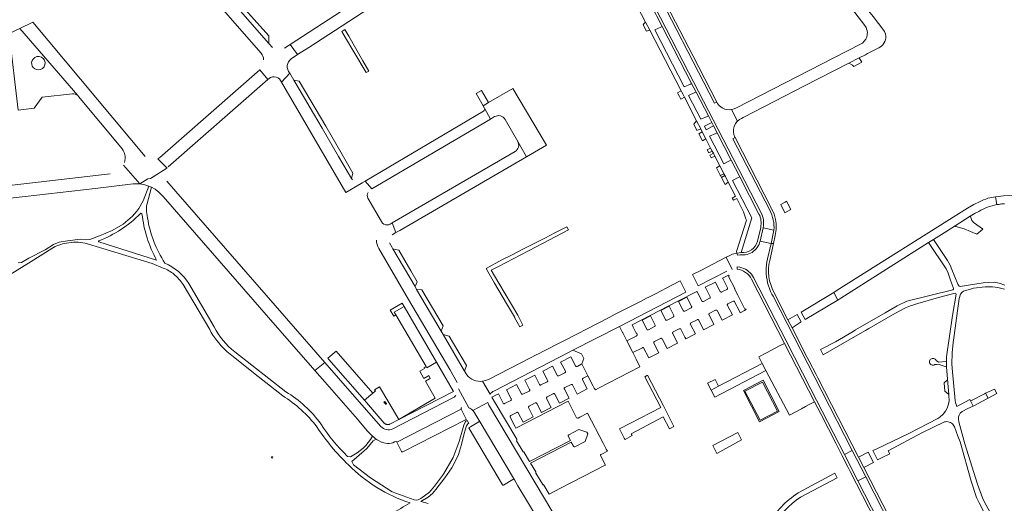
# Model space of a CAD drawing. Header units: metres. Extents: x 166325 to 190320, y 381923 to 404576.
# Tile 557 of 656: x 171745 to 172175, y 393889 to 394101. Entities that reach past the tile are written whole.
import ezdxf

# ---------------------------------------------------------------- set-up
doc = ezdxf.new("R2010")
doc.units = ezdxf.units.M
for name, color, linetype, lineweight in [('B-WE-VH-VERHARDING_ASFALT-GV', 8, 'Continuous', 18), ('B-WE-VH-VERHARDING_BETON-GV', 8, 'Continuous', 18), ('B-WE-VH-VERHARDING_BETONSTRAATSTEEN-GV', 8, 'Continuous', 18), ('B-WE-VH-VERHARDING_GESLOTEN-GV', 8, 'Continuous', 18), ('B-WE-VH-VERHARDING_HALFVERHARDING-GV', 8, 'Continuous', 18), ('B-WE-VH-VERHARDING_STRAATBAKSTEEN-GV', 8, 'Continuous', 18)]:
    doc.layers.add(name, color=color, linetype=linetype, lineweight=lineweight)

msp = doc.modelspace()

# ---------------------------------------------------------------- linework, layer by layer
at = {"layer": 'B-WE-VH-VERHARDING_ASFALT-GV', "flags": 128}
for points in [[(172164.367, 394021.082), (172161.934, 394019.869), (172159.049, 394018.253), (172102.142, 393982.445), (172100.585, 393981.493), (172102.373, 393978.112), (172103.674, 393978.889), (172142.106, 394003.255)], [(172211.145, 394015.64), (172209.472, 394016.123), (172186.666, 394022.713), (172184.567, 394023.225), (172180.46, 394023.877), (172174.891, 394023.785), (172171.316, 394023.32), (172171.962, 394019.862)], [(172171.962, 394019.862), (172171.316, 394023.32)], [(172142.106, 394003.255), (172144.23, 394004.601), (172150.033, 394008.28), (172153.68, 394010.592), (172160.341, 394014.816), (172161.044, 394015.261), (172162.52, 394016.128), (172164.048, 394016.901)]]:
    msp.add_lwpolyline(points, dxfattribs=at)
at = {"layer": 'B-WE-VH-VERHARDING_ASFALT-GV'}
for points in [[(172168.003, 394022.63, 0.0532965), (172164.367, 394021.082)], [(172171.316, 394023.32, 0.0458403), (172168.003, 394022.63)], [(172164.048, 394016.901, -0.086848), (172171.962, 394019.862)], [(172171.962, 394019.862, -0.0170285), (172173.604, 394020.112)], [(172173.604, 394020.112, -0.0122429), (172175.236, 394020.29)]]:
    msp.add_lwpolyline(points, format="xyb", dxfattribs=at)
at = {"layer": 'B-WE-VH-VERHARDING_ASFALT-GV', "flags": 128}
msp.add_lwpolyline([(172167.627, 393934.847), (172168.172, 393935.137), (172166.983, 393937.325), (172166.544, 393937.101), (172160.836, 393934.189), (172160.417, 393933.975), (172160.541, 393933.724), (172161.575, 393931.629), (172161.914, 393931.809)], close=True, dxfattribs=at)
at = {"layer": 'B-WE-VH-VERHARDING_BETON-GV', "flags": 128}
for points in [[(172061.066, 393938.561), (172068.082, 393924.862), (172076.796, 393929.326), (172069.779, 393943.025)], [(172061.773, 393938.27), (172069.397, 393942.228), (172075.979, 393929.55), (172068.355, 393925.592)]]:
    msp.add_lwpolyline(points, close=True, dxfattribs=at)
at = {"layer": 'B-WE-VH-VERHARDING_BETONSTRAATSTEEN-GV', "flags": 128}
for points in [[(172060.105, 393998.883), (172059.17, 393998.815), (172058.242, 393998.676), (172058.557, 393997.709), (172059.51, 393997.848), (172060.355, 393997.886), (172061.141, 393997.876), (172061.923, 393997.947), (172062.695, 393998.096), (172063.447, 393998.323), (172064.173, 393998.625), (172064.864, 393999), (172065.513, 393999.442), (172066.114, 393999.949), (172066.66, 394000.513), (172067.146, 394001.131), (172067.567, 394001.794), (172067.919, 394002.497), (172068.197, 394003.232), (172068.392, 394003.96), (172069.688, 394009.704), (172069.844, 394010.561), (172069.921, 394011.428), (172069.919, 394012.298), (172069.836, 394013.165), (172069.675, 394014.021), (172069.435, 394014.858), (172069.12, 394015.67), (172056.547, 394040.099), (172037.106, 394077.832), (172000.44, 394148.952)], [(172016.145, 394116.071), (172018.543, 394111.426), (172022.79, 394103.201), (172023.246, 394102.317), (172025.568, 394097.821), (172038.438, 394072.884), (172040.373, 394069.135), (172045.755, 394058.708), (172047.26, 394055.788), (172048.024, 394054.306), (172049.567, 394051.312), (172055.73, 394039.355), (172059.528, 394031.987), (172067.888, 394015.768)], [(172020.281, 394118.969), (172048.489, 394064.241), (172049.433, 394064.748), (172038.931, 394085.124), (172037.188, 394088.494), (172027.489, 394107.233)], [(172013.181, 394109.651), (172018.327, 394099.683), (172020.117, 394096.215), (172033.852, 394069.607), (172034.15, 394069.03), (172034.686, 394067.991), (172035.268, 394066.863), (172040.616, 394056.503), (172042.395, 394053.056), (172043.095, 394051.699), (172044.676, 394048.636), (172046.741, 394044.637), (172047.447, 394043.269), (172047.932, 394042.328), (172048.551, 394041.129), (172050.794, 394036.786), (172052.367, 394033.736), (172052.555, 394033.371), (172052.983, 394032.544), (172053.19, 394032.143), (172054.42, 394029.759), (172057.65, 394023.503), (172056.21, 394022.76), (172056.728, 394021.767), (172058.163, 394022.508), (172061.171, 394016.681), (172062.147, 394013.687), (172062.442, 394013.104), (172058.083, 393999.34), (172058.242, 393998.676), (172059.17, 393998.815), (172060.105, 393998.883), (172064.722, 394014.095), (172056.262, 394030.486), (172058.845, 394031.673), (172059.528, 394031.987), (172055.73, 394039.355), (172055.054, 394039.026), (172052.497, 394037.782), (172046.294, 394049.8), (172048.996, 394051.048), (172049.567, 394051.312), (172048.024, 394054.306), (172047.465, 394054.018), (172044.819, 394052.657), (172044.051, 394054.146), (172046.689, 394055.496), (172047.26, 394055.788), (172045.755, 394058.708), (172045.17, 394058.445), (172042.461, 394057.226), (172037.129, 394067.579), (172039.88, 394068.898), (172040.373, 394069.135), (172038.438, 394072.884), (172037.936, 394072.644), (172035.195, 394071.334), (172022.314, 394096.346), (172025.016, 394097.571), (172025.568, 394097.821), (172023.246, 394102.317)], [(172057.421, 394049.221), (172056.517, 394048.653), (172072.593, 394017.421), (172073.09, 394016.402), (172073.514, 394015.351), (172073.863, 394014.272), (172074.135, 394013.171), (172074.329, 394012.055), (172074.443, 394010.927), (172074.477, 394009.794), (172074.432, 394008.661), (172073.176, 394002.922), (172074.243, 394002.9), (172075.019, 394006.38)], [(172075.12, 394013.303), (172074.494, 394015.646), (172073.542, 394017.876), (172073.399, 394018.153), (172057.421, 394049.221)], [(172068.636, 394009.923), (172067.268, 394003.831)], [(172072.592, 393995.499), (172074.243, 394002.9), (172073.176, 394002.922), (172071.645, 393996.207), (172071.373, 393994.905), (172071.179, 393993.588), (172071.065, 393992.262), (172071.03, 393990.932), (172071.076, 393989.602), (172071.201, 393988.278), (172071.406, 393986.963), (172071.689, 393985.663), (172072.05, 393984.382), (172072.487, 393983.125), (172072.999, 393981.897), (172073.584, 393980.702), (172074.107, 393979.766), (172095.418, 393938.228), (172108.703, 393912.336), (172114.64, 393900.776), (172129.274, 393872.241)], [(172105.265, 393910.552), (172090.594, 393939.089), (172079.761, 393960.235), (172065.517, 393988.024), (172065.069, 393988.748), (172064.554, 393989.427), (172063.978, 393990.055), (172063.346, 393990.626), (172062.663, 393991.135), (172061.935, 393991.578), (172061.169, 393991.951), (172060.372, 393992.251), (172059.55, 393992.474), (172058.403, 393992.652), (172058.319, 393991.591)], [(172064.673, 393987.258), (172079.087, 393959.172), (172092.184, 393933.652), (172095.038, 393928.092), (172101.528, 393915.445), (172104.307, 393910.031), (172106.796, 393905.181), (172107.833, 393903.161), (172132.158, 393855.765), (172133.121, 393853.888), (172138.362, 393843.675)], [(172093.596, 393944.106), (172092.845, 393945.569), (172089.841, 393951.42), (172089.034, 393952.992), (172082.4, 393965.916), (172080.585, 393969.419), (172074.379, 393981.523)], [(172140.044, 393853.583), (172138.467, 393856.657), (172130.335, 393872.51), (172113.736, 393904.87), (172111.444, 393909.339), (172093.596, 393944.106)], [(171937.672, 393930.362), (171909.537, 393915.896), (171911.582, 393911.871)], [(171912.189, 393911.712), (171939.58, 393925.671), (171939.763, 393925.79), (171939.828, 393925.926), (171939.817, 393926.062), (171939.745, 393926.306), (171937.672, 393930.362)], [(171941.106, 393921.93), (171955.744, 393897.269)], [(171945.327, 393924.855), (171941.712, 393922.663), (171941.197, 393922.35)], [(171960.898, 393899.503), (171945.467, 393925.486)], [(172138.438, 393834.736), (172138.002, 393833.944), (172137.608, 393833.359), (172137.507, 393833.21), (172138.395, 393832.605), (172139.09, 393833.644), (172139.397, 393834.254), (172140.117, 393836.237), (172140.421, 393837.466), (172140.498, 393838.269), (172140.469, 393840.504), (172140.4, 393841.203), (172140.252, 393841.89), (172139.842, 393843.066), (172139.423, 393843.994), (172126.077, 393870.008), (172111.191, 393899.013), (172105.265, 393910.552)], [(171956.155, 393897.16), (171960.28, 393899.663)]]:
    msp.add_lwpolyline(points, dxfattribs=at)
for points in [[(171840.687, 394107.99), (171840.311, 394108.409), (171837.486, 394108.67), (171838.1, 394107.969), (171853.5, 394090.396), (171853.546, 394093.687)], [(171888.472, 394093.549), (171886.808, 394096.462), (171885.491, 394095.603), (171887.11, 394092.771), (171888.35, 394090.6), (171889.341, 394088.844), (171890.637, 394086.682), (171896.056, 394077.642), (171897.22, 394078.318), (171894.661, 394082.72)], [(171878.426, 394054.217), (171866.84, 394073.824), (171864.488, 394074.266), (171869.05, 394066.49), (171873.051, 394059.67), (171876.797, 394053.285), (171884.041, 394040.938), (171889.695, 394031.303), (171890.279, 394033.595), (171885.65, 394041.791)], [(171946.465, 394069.829), (171944.174, 394068.498), (171944.778, 394067.459), (171947.291, 394063.143), (171949.54, 394064.491)], [(172162.186, 394011.738), (172161.758, 394012.115), (172161.387, 394012.548), (172161.009, 394012.897), (172160.382, 394014.672), (172160.341, 394014.816), (172153.68, 394010.592), (172153.958, 394010.283), (172157.597, 394009.238), (172163.201, 394006.997), (172165.809, 394009.201), (172165.721, 394009.23), (172165.595, 394009.292)], [(171954.114, 393985.542), (171950.771, 393991.247), (171953.627, 393992.712), (171970.434, 394001.467), (171973.25, 394002.902), (171984.622, 394008.876), (171983.86, 394010.111), (171978.603, 394007.493), (171974.231, 394005.154), (171969.338, 394002.717), (171964.662, 394000.389), (171959.946, 393997.887), (171955.399, 393995.778), (171948.6, 393991.86), (171949.329, 393990.596), (171952.256, 393985.516), (171957.42, 393976.557), (171957.533, 393976.619), (171960.892, 393970.771), (171961.048, 393970.5), (171960.996, 393970.472), (171963.321, 393966.406), (171964.668, 393967.098), (171962.361, 393971.533)], [(171910.31, 393999.905), (171907.817, 394000.461), (171917.475, 393983.992), (171918.322, 393986.156), (171915.561, 393990.846)], [(171920.416, 393982.599), (171918.166, 393982.814), (171928.869, 393964.562), (171929.721, 393966.8)], [(171912.658, 393975.28), (171911.89, 393976.747), (171906.609, 393973.633), (171908.165, 393971.058), (171909.052, 393971.611), (171908.38, 393972.767)], [(171912.658, 393975.28), (171908.38, 393972.767), (171909.052, 393971.611), (171922.323, 393949.037), (171922.636, 393948.5), (171926.857, 393950.993)], [(171932.339, 393962.38), (171929.76, 393963.043), (171939.128, 393947.067), (171939.972, 393949.494)], [(172088.286, 393931.513), (172090.191, 393932.508), (172092.184, 393933.652), (172079.087, 393959.172), (172076.895, 393958.067), (172071.235, 393955.06), (172067.818, 393953.299), (172069.278, 393950.364), (172070.908, 393947.256), (172081.244, 393927.832), (172086.552, 393930.606)], [(171883.011, 393955.782), (171879.373, 393952.676), (171879.817, 393952.166), (171895.395, 393934.255), (171899.052, 393937.434)], [(172149.853, 393950.65), (172149.877, 393951.304), (172149.767, 393951.304), (172146.462, 393951.017), (172145.378, 393951.652), (172145.215, 393951.956), (172144.987, 393952.215), (172144.705, 393952.415), (172144.385, 393952.544), (172144.044, 393952.597), (172143.7, 393952.57), (172143.371, 393952.465), (172143.075, 393952.287), (172142.828, 393952.046), (172142.643, 393951.755), (172142.529, 393951.429), (172142.493, 393951.085), (172142.538, 393950.743), (172142.659, 393950.42), (172142.851, 393950.133), (172143.005, 393949.977), (172143.29, 393949.782), (172143.612, 393949.657), (172143.954, 393949.609), (172144.297, 393949.641), (172144.625, 393949.751), (172144.882, 393949.906), (172145.608, 393950.001), (172146.21, 393950.08), (172149.806, 393948.941), (172149.988, 393948.873)], [(171926.857, 393950.993), (171922.636, 393948.5), (171922.323, 393949.037), (171921.411, 393948.488), (171921.599, 393948.149), (171919.518, 393946.995), (171921.337, 393943.843), (171923.056, 393944.835), (171923.42, 393945.045), (171924.118, 393943.834), (171923.755, 393943.633), (171922.028, 393942.645), (171926.312, 393935.226), (171910.33, 393925.861), (171934.296, 393938.171)], [(172070.908, 393947.256), (172069.278, 393950.364), (172050.258, 393940.489), (172046.972, 393938.712), (172048.538, 393935.694)], [(172025.931, 393927), (172028.708, 393921.732), (172030.726, 393922.767), (172026.085, 393931.882), (172019.145, 393945.206), (172017.994, 393944.6), (172024.988, 393931.093), (172006.959, 393921.751), (172008.95, 393917.684), (172009.162, 393917.25), (172009.239, 393917.092), (172009.383, 393917.173), (172012.405, 393918.891), (172011.981, 393919.642)], [(172048.712, 393943.437), (172045.406, 393941.729), (172046.972, 393938.712), (172050.258, 393940.489)], [(171905.998, 393933.289), (171901.94, 393940.214), (171899.696, 393938.916), (171900.149, 393938.409), (171899.83, 393938.124), (171899.052, 393937.434), (171895.395, 393934.255), (171903.99, 393924.321), (171904.104, 393924.2), (171904.228, 393924.089), (171904.36, 393923.988), (171904.501, 393923.899), (171904.648, 393923.821), (171904.801, 393923.757), (171904.96, 393923.705), (171905.122, 393923.666), (171905.286, 393923.641), (171905.452, 393923.63), (171905.619, 393923.633), (171905.784, 393923.65), (171905.948, 393923.68), (171906.109, 393923.724), (171906.265, 393923.781), (171906.416, 393923.851), (171910.33, 393925.861)], [(172166.983, 393937.325), (172168.172, 393935.137), (172171.964, 393937.314), (172170.968, 393939.152)], [(171904.764, 393932.48), (171903.851, 393933.522), (171904.212, 393933.809), (171905.034, 393932.676)], [(172060.258, 393917.007), (172058.628, 393920.166), (172047.697, 393914.506), (172049.41, 393911.056)]]:
    msp.add_lwpolyline(points, close=True, dxfattribs=at)
at = {"layer": 'B-WE-VH-VERHARDING_BETONSTRAATSTEEN-GV'}
for points in [[(172067.888, 394015.768, -0.1758648), (172068.636, 394009.923)], [(172075.019, 394006.38, 0.1027025), (172075.12, 394013.303)], [(172067.268, 394003.831, -0.3566047), (172060.105, 393998.883)], [(172074.379, 393981.523, -0.175078), (172072.592, 393995.499)], [(172058.319, 393991.591, -0.2542203), (172064.673, 393987.258)], [(171941.197, 393922.35, 0.444984), (171941.106, 393921.93)], [(171945.467, 393925.486, -0.3644907), (171945.327, 393924.855)], [(171911.582, 393911.871, 0.4302393), (171912.189, 393911.712)], [(171955.744, 393897.269, 0.4409926), (171956.155, 393897.16)], [(171960.28, 393899.663, -0.3981803), (171960.898, 393899.503)]]:
    msp.add_lwpolyline(points, format="xyb", dxfattribs=at)
at = {"layer": 'B-WE-VH-VERHARDING_GESLOTEN-GV', "flags": 128}
msp.add_lwpolyline([(171855.285, 393909.489), (171854.825, 393909.623), (171854.658, 393909.047), (171855.118, 393908.913)], close=True, dxfattribs=at)
at = {"layer": 'B-WE-VH-VERHARDING_HALFVERHARDING-GV', "flags": 128}
for points in [[(171800.2, 394019.734), (171802.168, 394027.442), (171801.051, 394027.917), (171798.576, 394021.461), (171796.641, 394018.211), (171795.708, 394017.054), (171793.916, 394014.833), (171789.807, 394011.308), (171785.047, 394008.585), (171779.437, 394006.219), (171775.197, 394004.634), (171771.165, 394004.703), (171765.443, 394004.083), (171761.744, 394003.387), (171759.262, 394002.387), (171755.677, 394000.079), (171748.596, 393996.422), (171745.336, 393994.495), (171743.897, 393994.431)], [(171804.355, 393995.615), (171779.106, 394003.6)], [(172175.438, 393984.6), (172172.92, 393985.452), (172170.729, 393985.878), (172168.273, 393985.846), (172165.955, 393985.7), (172155.871, 393984.028), (172155.455, 393984.263), (172155.164, 393984.669), (172154.945, 393985.087), (172152.315, 393991.454), (172151.459, 393993.347), (172150.296, 393995.373), (172144.23, 394004.601), (172142.106, 394003.255), (172149.751, 393991.766), (172150.595, 393989.945), (172151.559, 393987.283), (172152.97, 393983.153), (172153.006, 393982.879), (172152.736, 393982.632), (172132.617, 393977.611), (172128.287, 393975.564), (172123.12, 393972.522), (172110.172, 393965.074), (172109.084, 393964.437), (172101.309, 393959.889), (172094.808, 393956.497), (172096.043, 393954.11), (172111.106, 393962.928), (172114.472, 393964.861), (172115.92, 393965.693), (172127.312, 393972.236), (172132.036, 393974.649), (172134.119, 393975.55), (172134.725, 393975.763), (172135.985, 393976.204), (172137.355, 393976.596), (172146.374, 393979.179), (172153.66, 393981.066), (172153.989, 393980.946), (172154.131, 393980.674), (172152.532, 393971.303), (172149.946, 393953.224), (172149.877, 393951.304), (172149.853, 393950.65), (172149.988, 393948.873), (172150.403, 393943.441), (172150.905, 393936.845), (172150.945, 393936.326), (172151.049, 393933.987), (172150.789, 393932.548), (172150.208, 393930.809), (172149.44, 393929.477), (172148.418, 393928.173), (172147.05, 393926.82), (172146.132, 393926.235), (172133.442, 393919.772), (172119.416, 393913.064), (172117.717, 393912.237), (172119.782, 393908.205), (172121.483, 393909.101), (172125.081, 393910.793), (172124.424, 393912.161), (172139.146, 393920.026), (172149.015, 393924.797), (172149.513, 393924.902), (172150.048, 393924.935), (172150.583, 393924.889), (172151.105, 393924.764), (172151.602, 393924.563), (172152.064, 393924.291), (172152.481, 393923.952), (172152.843, 393923.556), (172153.142, 393923.11), (172153.371, 393922.625), (172154.868, 393918.586), (172155.882, 393916.083), (172160.651, 393898.945), (172163.095, 393891.763), (172164.139, 393889.356), (172166.657, 393884.633)], [(171723.177, 393978.721), (171727.446, 393981.355), (171737.346, 393987.399), (171749.523, 393995.038), (171758.525, 394000.63)], [(171773.234, 394002.955), (171780.826, 394000.661)], [(171780.826, 394000.661), (171802.45, 393994.126), (171807.291, 393992.133)], [(171816.033, 393984.901), (171827.644, 393965.206)], [(171829.578, 393966.407), (171818.473, 393985.36)], [(172169.971, 393883.486), (172166.522, 393889.637), (172165.592, 393891.572), (172163.516, 393897.537), (172157.978, 393915.284), (172155.333, 393924.887), (172155.145, 393925.96), (172155.18, 393927.015), (172155.409, 393927.799), (172155.932, 393928.631), (172156.732, 393929.341), (172159.282, 393930.672), (172161.575, 393931.629), (172160.541, 393933.724), (172160.417, 393933.975), (172160.094, 393934.675), (172154.469, 393931.575), (172153.787, 393933.285), (172153.747, 393934.246), (172152.53, 393946.669), (172152.25, 393950.007), (172152.438, 393954.998), (172152.865, 393959.582), (172153.211, 393962.689), (172155.422, 393978.736), (172156.074, 393980.645), (172156.65, 393981.478), (172157.391, 393981.944), (172160.913, 393982.994), (172161.787, 393983.254), (172166.889, 393983.975), (172169.99, 393983.945), (172172.338, 393983.574), (172175.261, 393982.866)], [(171837.332, 393953.843), (171848.818, 393944.75), (171859.56, 393936.246)], [(171860.915, 393937.987), (171838.621, 393955.543)], [(171987.664, 393949.319), (171985.64, 393953.3), (171981.139, 393951.004), (171983.221, 393947.036)], [(171979.644, 393945.192), (171977.614, 393949.145), (171977.587, 393949.197), (171973.38, 393947.042), (171973.406, 393946.992), (171975.432, 393943.043)], [(171990.958, 393943.923), (171993.073, 393945.005), (171990.435, 393950.179), (171988.666, 393949.243), (171988.378, 393949.091)], [(171971.845, 393941.176), (171969.801, 393945.191), (171965.531, 393943.007), (171967.569, 393939.018)], [(171983.025, 393946.333), (171980.341, 393944.985)], [(171986.364, 393940.972), (171988.425, 393936.987), (171992.798, 393939.245), (171990.751, 393943.228)], [(171963.975, 393937.166), (171961.884, 393941.161), (171957.461, 393938.891), (171959.516, 393934.896)], [(171975.213, 393942.35), (171972.538, 393940.981)], [(171978.548, 393936.963), (171980.593, 393932.946), (171984.855, 393935.139), (171982.789, 393939.128)], [(171983.014, 393939.815), (171985.676, 393941.196)], [(171955.932, 393933.036), (171953.895, 393937.043), (171952.184, 393936.173), (171951.032, 393935.587), (171952.038, 393933.9), (171962.003, 393917.2), (171961.917, 393917.135)], [(171967.342, 393938.335), (171964.666, 393936.973)], [(171972.747, 393928.902), (171977.032, 393931.112), (171974.977, 393935.106)], [(171975.195, 393935.809), (171977.863, 393937.165)], [(171959.298, 393934.208), (171956.63, 393932.838)], [(171998.809, 393910.608), (172001.576, 393912.038), (172001.11, 393912.915), (171999.887, 393915.28), (171999.761, 393915.521), (171992.949, 393928.589), (171989.57, 393926.854), (171988.822, 393926.391), (171988.449, 393926.436), (171988.125, 393926.628), (171984.399, 393933.839), (171961.576, 393922.034), (171961.129, 393922.904), (171959.056, 393926.937)], [(171962.629, 393928.754), (171964.68, 393924.754), (171969.17, 393927.087), (171967.102, 393931.063)], [(171967.347, 393931.74), (171970.013, 393933.116)], [(171970.708, 393932.925), (171972.747, 393928.902)], [(171959.286, 393927.617), (171961.941, 393928.986)], [(171923.145, 393889.189), (171919.921, 393889.952), (171923.169, 393891.881), (171925.046, 393893.488), (171926.598, 393895.2), (171930.417, 393900.342), (171933.579, 393904.786), (171935.158, 393907.781), (171936.41, 393910.485), (171937.769, 393914.925), (171938.818, 393919.216), (171939.468, 393921.722), (171940.029, 393923.061), (171940.58, 393923.954), (171940.944, 393924.157), (171940.27, 393925.481), (171939.732, 393925.207), (171939.373, 393924.636), (171938.803, 393923.337), (171936.69, 393916.307), (171934.075, 393909.185), (171929.93, 393901.937), (171926.04, 393896.729), (171923.829, 393894.049), (171919.967, 393891.268), (171918.87, 393890.66), (171918.119, 393890.525), (171917.052, 393890.788), (171907.434, 393894.29), (171897.917, 393900.308), (171890.594, 393906.098), (171889.765, 393907.432), (171893.023, 393910.284), (171896.412, 393913.161), (171899.118, 393916.508), (171900.454, 393917.302)], [(171984.665, 393919.168), (171989.061, 393921.565), (171992.629, 393920.393), (171992.971, 393919.669), (171991.859, 393916.245), (171987.405, 393913.972)], [(171965.198, 393911.497), (171967.558, 393907.526), (171985.469, 393916.748), (171984.502, 393918.635)], [(171961.766, 393916.599), (171964.756, 393911.679)], [(171986.706, 393914.169), (171985.788, 393915.948), (171968.01, 393906.789), (171970.329, 393902.91)], [(171889.217, 393909.594), (171887.861, 393909.731)], [(171973.74, 393897.188), (171976.077, 393893.241), (171981.015, 393895.787), (172000.626, 393905.896), (172000.746, 393905.958), (171998.636, 393910.077)], [(171970.189, 393902.383), (171970.296, 393902.447), (171973.316, 393897.39), (171973.219, 393897.33)], [(172101.071, 393902.385), (172084.997, 393893.753)], [(172086.024, 393891.844), (172102.086, 393900.381), (172101.071, 393902.385)]]:
    msp.add_lwpolyline(points, dxfattribs=at)
at = {"layer": 'B-WE-VH-VERHARDING_HALFVERHARDING-GV'}
for points in [[(171799.974, 394017.901, -0.1506372), (171800.2, 394019.734)], [(171800.44, 394014.039, -0.0191324), (171799.974, 394017.901)], [(171779.084, 394004.013, 0.1082531), (171797.309, 394015.94)], [(171797.309, 394015.94, -0.6126026), (171798.011, 394015.8)], [(171798.011, 394015.8, 0.093349), (171804.355, 393995.615)], [(171808.037, 393994.26, -0.1046992), (171800.44, 394014.039)], [(171765.027, 394003.012, -0.105886), (171773.234, 394002.955)], [(171779.106, 394003.6, -0.7117806), (171779.084, 394004.013)], [(171758.525, 394000.63, -0.1190625), (171765.027, 394003.012)], [(171807.291, 393992.133, -0.075508), (171812.007, 393989.407)], [(171818.473, 393985.36, 0.155047), (171808.037, 393994.26)], [(171812.007, 393989.407, -0.0839175), (171816.033, 393984.901)], [(171827.644, 393965.206, 0.0801056), (171834.503, 393956.25)], [(171838.621, 393955.543, -0.1171931), (171829.578, 393966.407)], [(171834.503, 393956.25, 0.0263694), (171837.332, 393953.843)], [(171988.378, 393949.091, -0.422792), (171987.664, 393949.319)], [(171975.432, 393943.043, -0.4369175), (171975.213, 393942.35)], [(171980.341, 393944.985, -0.4230034), (171979.644, 393945.192)], [(171983.221, 393947.036, -0.4238667), (171983.025, 393946.333)], [(171990.751, 393943.228, -0.4476282), (171990.958, 393943.923)], [(171967.569, 393939.018, -0.4499116), (171967.342, 393938.335)], [(171972.538, 393940.981, -0.445907), (171971.845, 393941.176)], [(171982.789, 393939.128, -0.4470661), (171983.014, 393939.815)], [(171985.676, 393941.196, -0.4160763), (171986.364, 393940.972)], [(171859.56, 393936.246, -0.09045), (171874.486, 393922.648)], [(171876.237, 393923.908, 0.1056762), (171860.915, 393937.987)], [(171959.516, 393934.896, -0.4592488), (171959.298, 393934.208)], [(171964.666, 393936.973, -0.4589281), (171963.975, 393937.166)], [(171974.977, 393935.106, -0.4293261), (171975.195, 393935.809)], [(171977.863, 393937.165, -0.4231526), (171978.548, 393936.963)], [(171956.63, 393932.838, -0.4327898), (171955.932, 393933.036)], [(171967.102, 393931.063, -0.4121276), (171967.347, 393931.74)], [(171970.013, 393933.116, -0.430521), (171970.708, 393932.925)], [(171959.056, 393926.937, -0.4026395), (171959.286, 393927.617)], [(171961.941, 393928.986, -0.4538367), (171962.629, 393928.754)], [(171874.486, 393922.648, 0.0515908), (171888.315, 393906.005)], [(171887.861, 393909.731, -0.0537567), (171876.237, 393923.908)], [(171898.894, 393918.566, -0.1507294), (171889.217, 393909.594)], [(171984.502, 393918.635, -0.4301525), (171984.665, 393919.168)], [(171961.917, 393917.135, -0.4121872), (171961.766, 393916.599)], [(171987.405, 393913.972, -0.4507272), (171986.706, 393914.169)], [(171964.756, 393911.679, -0.4708695), (171965.198, 393911.497)], [(171998.636, 393910.077, -0.4269656), (171998.809, 393910.608)], [(171888.315, 393906.005, 0.1169864), (171915.254, 393889.386)], [(171970.329, 393902.91, -0.3456579), (171970.189, 393902.383)], [(171973.219, 393897.33, -0.4110771), (171973.74, 393897.188)], [(172084.997, 393893.753, 0.1180948), (172072.033, 393880.052)], [(172073.843, 393878.855, -0.1187922), (172086.024, 393891.844)], [(171915.254, 393889.386, 0.0261419), (171899.494, 393879.134)]]:
    msp.add_lwpolyline(points, format="xyb", dxfattribs=at)
at = {"layer": 'B-WE-VH-VERHARDING_HALFVERHARDING-GV', "flags": 128}
for points in [[(172012.879, 393966.242), (172014.029, 393963.926), (172014.171, 393963.639), (172014.28, 393963.691), (172014.398, 393963.483), (172014.578, 393963.166), (172014.599, 393963.124), (172014.617, 393963.08), (172014.63, 393963.035), (172014.639, 393962.989), (172014.644, 393962.943), (172014.644, 393962.896), (172014.641, 393962.849), (172014.633, 393962.803), (172014.62, 393962.757), (172014.604, 393962.713), (172014.584, 393962.671), (172014.56, 393962.631), (172014.532, 393962.593), (172014.501, 393962.557), (172014.467, 393962.525), (172014.43, 393962.496), (172014.39, 393962.471), (172014.348, 393962.448), (172014.182, 393962.365), (172010.098, 393960.31), (172012.726, 393955.121), (172016.978, 393957.292), (172017.288, 393957.454), (172019.689, 393952.895), (172024.108, 393955.094), (172021.963, 393959.234), (172021.941, 393959.269), (172021.922, 393959.305), (172021.907, 393959.343), (172021.88, 393959.463), (172021.878, 393959.504), (172021.879, 393959.545), (172021.884, 393959.586), (172021.918, 393959.703), (172021.936, 393959.74), (172021.957, 393959.775), (172021.981, 393959.809), (172022.008, 393959.84), (172022.037, 393959.869), (172022.069, 393959.895), (172022.102, 393959.918), (172022.138, 393959.939), (172024.828, 393961.313), (172024.927, 393961.361), (172025.019, 393961.391), (172025.144, 393961.396), (172025.185, 393961.39), (172025.226, 393961.381), (172025.304, 393961.352), (172025.376, 393961.311), (172025.467, 393961.226), (172025.515, 393961.158), (172027.667, 393956.943), (172032.295, 393959.326), (172030.146, 393963.454), (172030.126, 393963.501), (172030.111, 393963.55), (172030.1, 393963.599), (172030.094, 393963.65), (172030.092, 393963.701), (172030.095, 393963.752), (172030.102, 393963.802), (172030.114, 393963.852), (172030.13, 393963.9), (172030.151, 393963.947), (172030.175, 393963.991), (172030.204, 393964.034), (172030.236, 393964.073), (172030.272, 393964.109), (172030.31, 393964.142), (172030.352, 393964.172), (172033.048, 393965.527), (172033.088, 393965.549), (172033.131, 393965.566), (172033.174, 393965.58), (172033.219, 393965.589), (172033.265, 393965.595), (172033.31, 393965.596), (172033.356, 393965.593), (172033.401, 393965.586), (172033.446, 393965.575), (172033.489, 393965.56), (172033.531, 393965.541), (172033.571, 393965.518), (172033.608, 393965.492), (172033.643, 393965.462), (172033.675, 393965.429), (172033.752, 393965.316), (172035.46, 393961.938), (172035.848, 393961.171), (172040.117, 393963.326), (172037.943, 393967.458), (172037.921, 393967.494), (172037.903, 393967.531), (172037.888, 393967.57), (172037.865, 393967.693), (172037.864, 393967.735), (172037.885, 393967.858), (172037.899, 393967.898), (172037.917, 393967.936), (172037.938, 393967.972), (172037.988, 393968.038), (172038.018, 393968.067), (172038.05, 393968.094), (172038.085, 393968.118), (172038.121, 393968.139), (172038.159, 393968.156), (172040.847, 393969.523), (172040.887, 393969.543), (172040.929, 393969.56), (172040.973, 393969.573), (172041.017, 393969.582), (172041.062, 393969.586), (172041.108, 393969.587), (172041.153, 393969.583), (172041.284, 393969.548), (172041.324, 393969.529), (172041.363, 393969.506), (172041.4, 393969.479), (172041.434, 393969.45), (172041.519, 393969.344), (172041.54, 393969.304), (172043.653, 393965.145), (172048.192, 393967.48), (172046.039, 393971.625), (172046.019, 393971.665), (172046.002, 393971.707), (172045.99, 393971.75), (172045.981, 393971.795), (172045.976, 393971.839), (172045.975, 393971.884), (172045.979, 393971.929), (172045.986, 393971.974), (172045.997, 393972.017), (172046.012, 393972.06), (172046.031, 393972.1), (172046.053, 393972.14), (172046.079, 393972.177), (172046.108, 393972.211), (172046.14, 393972.243), (172046.175, 393972.271), (172048.926, 393973.678), (172048.961, 393973.699), (172048.998, 393973.717), (172049.036, 393973.731), (172049.076, 393973.743), (172049.116, 393973.751), (172049.157, 393973.755), (172049.279, 393973.748), (172049.319, 393973.739), (172049.358, 393973.726), (172049.396, 393973.71), (172049.433, 393973.692), (172049.467, 393973.67), (172049.5, 393973.645), (172049.53, 393973.617), (172049.558, 393973.587), (172049.584, 393973.555), (172049.606, 393973.521), (172049.626, 393973.485), (172051.748, 393969.309), (172056.262, 393971.629), (172054.091, 393975.781), (172054.072, 393975.821), (172054.036, 393975.95), (172054.032, 393975.995), (172054.032, 393976.04), (172054.056, 393976.171), (172054.071, 393976.213), (172054.091, 393976.254), (172054.113, 393976.292), (172054.139, 393976.329), (172054.168, 393976.363), (172054.2, 393976.394), (172054.235, 393976.422), (172054.311, 393976.469), (172056.553, 393977.598), (172056.595, 393977.618), (172056.639, 393977.633), (172056.777, 393977.656), (172056.823, 393977.655), (172056.87, 393977.65), (172056.915, 393977.641), (172056.96, 393977.628), (172057.003, 393977.611), (172057.045, 393977.59), (172057.084, 393977.565), (172057.122, 393977.537), (172057.156, 393977.506), (172057.188, 393977.472), (172057.262, 393977.354), (172059.366, 393973.224), (172059.691, 393972.573), (172061.598, 393973.592), (172062.24, 393974.034), (172062.088, 393974.329), (172061.754, 393974.156), (172058.598, 393980.199), (172057.153, 393983.031), (172057.396, 393983.158), (172054.613, 393988.464), (172054.787, 393988.555), (172054.576, 393988.973), (172051.964, 393987.628), (172052.04, 393987.484), (172054.114, 393983.482), (172054.133, 393983.446), (172054.15, 393983.408), (172054.162, 393983.369), (172054.172, 393983.329), (172054.178, 393983.288), (172054.165, 393983.126), (172054.153, 393983.086), (172054.138, 393983.048), (172054.119, 393983.012), (172054.097, 393982.977), (172054.015, 393982.886), (172053.983, 393982.86), (172053.948, 393982.838), (172053.912, 393982.819), (172053.874, 393982.803), (172051.664, 393981.658), (172051.631, 393981.637), (172051.595, 393981.618), (172051.559, 393981.603), (172051.443, 393981.577), (172051.404, 393981.575), (172051.286, 393981.591), (172051.248, 393981.603), (172051.212, 393981.618), (172051.177, 393981.636), (172051.143, 393981.658), (172051.112, 393981.682), (172051.082, 393981.709), (172051.056, 393981.738), (172051.032, 393981.769), (172051.01, 393981.803), (172050.992, 393981.839), (172050.97, 393981.896), (172048.908, 393985.858), (172048.819, 393986.009), (172044.404, 393983.736), (172044.473, 393983.589), (172046.521, 393979.585), (172046.541, 393979.548), (172046.558, 393979.508), (172046.571, 393979.468), (172046.58, 393979.427), (172046.587, 393979.385), (172046.582, 393979.258), (172046.573, 393979.216), (172046.561, 393979.176), (172046.545, 393979.136), (172046.526, 393979.098), (172046.503, 393979.063), (172046.477, 393979.029), (172046.449, 393978.997), (172046.418, 393978.968), (172046.384, 393978.942), (172046.349, 393978.919), (172046.311, 393978.899), (172046.272, 393978.883), (172043.603, 393977.513), (172043.566, 393977.495), (172043.528, 393977.479), (172043.489, 393977.467), (172043.449, 393977.458), (172043.327, 393977.453), (172043.286, 393977.458), (172043.246, 393977.466), (172043.207, 393977.478), (172043.169, 393977.493), (172043.132, 393977.511), (172043.097, 393977.532), (172043.064, 393977.556), (172043.033, 393977.583), (172043.004, 393977.612), (172042.978, 393977.644), (172042.954, 393977.678), (172042.924, 393977.734), (172040.85, 393981.706), (172040.763, 393981.875), (172032.38, 393977.594), (172012.392, 393967.313)], [(172036.333, 393979.392), (172038.407, 393975.397), (172038.427, 393975.356), (172038.443, 393975.312), (172038.466, 393975.177), (172038.466, 393975.131), (172038.461, 393975.085), (172038.452, 393975.04), (172038.439, 393974.996), (172038.422, 393974.953), (172038.348, 393974.837), (172038.317, 393974.803), (172038.283, 393974.773), (172038.246, 393974.745), (172038.206, 393974.721), (172038.165, 393974.701), (172035.483, 393973.326), (172035.45, 393973.305), (172035.415, 393973.288), (172035.379, 393973.273), (172035.265, 393973.248), (172035.227, 393973.247), (172035.111, 393973.263), (172035.074, 393973.275), (172035.038, 393973.29), (172035.004, 393973.308), (172034.971, 393973.329), (172034.94, 393973.353), (172034.912, 393973.38), (172034.886, 393973.409), (172034.862, 393973.44), (172034.841, 393973.473), (172034.823, 393973.508), (172034.802, 393973.565), (172032.748, 393977.544)], [(172028.575, 393975.393), (172030.627, 393971.391), (172030.645, 393971.35), (172030.659, 393971.308), (172030.669, 393971.265), (172030.676, 393971.22), (172030.679, 393971.176), (172030.678, 393971.131), (172030.673, 393971.087), (172030.664, 393971.043), (172030.652, 393971.001), (172030.636, 393970.959), (172030.616, 393970.919), (172030.593, 393970.881), (172030.567, 393970.845), (172030.538, 393970.811), (172030.506, 393970.78), (172030.472, 393970.752), (172030.435, 393970.727), (172030.396, 393970.705), (172027.713, 393969.334), (172027.675, 393969.315), (172027.635, 393969.3), (172027.595, 393969.288), (172027.553, 393969.28), (172027.426, 393969.275), (172027.384, 393969.281), (172027.342, 393969.29), (172027.302, 393969.302), (172027.262, 393969.318), (172027.224, 393969.337), (172027.188, 393969.359), (172027.04, 393969.511), (172027.009, 393969.568), (172024.955, 393973.558)], [(172020.376, 393971.204), (172022.435, 393967.202), (172022.456, 393967.16), (172022.473, 393967.117), (172022.486, 393967.072), (172022.495, 393967.027), (172022.499, 393966.98), (172022.5, 393966.934), (172022.496, 393966.887), (172022.488, 393966.841), (172022.476, 393966.797), (172022.46, 393966.753), (172022.44, 393966.711), (172022.417, 393966.671), (172022.39, 393966.633), (172022.359, 393966.598), (172022.326, 393966.565), (172022.29, 393966.536), (172022.251, 393966.51), (172022.21, 393966.488), (172019.529, 393965.115), (172019.485, 393965.096), (172019.44, 393965.081), (172019.394, 393965.07), (172019.346, 393965.063), (172019.299, 393965.061), (172019.251, 393965.064), (172019.204, 393965.07), (172019.157, 393965.081), (172019.112, 393965.096), (172019.069, 393965.115), (172019.027, 393965.138), (172018.987, 393965.165), (172018.951, 393965.195), (172018.917, 393965.229), (172018.886, 393965.265), (172018.858, 393965.306), (172018.827, 393965.363), (172016.785, 393969.344)], [(172150.403, 393943.441), (172150.32, 393943.281), (172148.906, 393941.856), (172149.216, 393938.332), (172150.763, 393937.012), (172150.905, 393936.845)]]:
    msp.add_lwpolyline(points, close=True, dxfattribs=at)
at = {"layer": 'B-WE-VH-VERHARDING_STRAATBAKSTEEN-GV', "flags": 128}
for points in [[(172000.44, 394148.952), (172037.106, 394077.832), (172056.547, 394040.099), (172069.12, 394015.67), (172069.435, 394014.858), (172069.675, 394014.021), (172069.836, 394013.165), (172069.919, 394012.298), (172069.921, 394011.428), (172069.844, 394010.561), (172069.688, 394009.704), (172074.432, 394008.661), (172074.477, 394009.794), (172074.443, 394010.927), (172074.329, 394012.055), (172074.135, 394013.171), (172073.863, 394014.272), (172073.514, 394015.351), (172073.09, 394016.402), (172072.593, 394017.421), (172056.517, 394048.653), (172057.421, 394049.221), (172057.328, 394049.403)], [(171938.491, 394139.241), (171862.887, 394089.973), (171866.052, 394085.484), (171870.976, 394088.671), (171940.543, 394133.946)], [(172122.523, 394096.046), (172117.787, 394102.144), (172115.249, 394105.412), (172114.245, 394106.705), (172112.389, 394109.095), (172109.431, 394112.903), (172094.546, 394132.069), (172091.722, 394135.697)], [(171855.087, 394088.585), (171853.5, 394090.396), (171838.1, 394107.969), (171837.486, 394108.67), (171837.102, 394109.107), (171836.69, 394109.577), (171818.839, 394129.905)], [(171814.464, 394127.065), (171814.523, 394126.985), (171816.635, 394124.411), (171823.474, 394116.611), (171827.152, 394112.416), (171835.746, 394102.615), (171840.694, 394096.972), (171850.211, 394086.118)], [(172049.433, 394064.748), (172048.489, 394064.241), (172020.281, 394118.969)], [(172100.596, 394115.974), (172114.21, 394098.31)], [(171750.24, 394099.64), (171744.599, 394096.929), (171769.913, 394067.571)], [(171799.356, 394040.942), (171750.24, 394099.64)], [(171744.599, 394096.929), (171739.9, 394094.67), (171743.9, 394061.16), (171750.87, 394062.011), (171754.41, 394066.951), (171767.608, 394068.311)], [(171769.913, 394067.571), (171744.599, 394096.929)], [(171863.323, 394083.718), (171866.052, 394085.484), (171862.887, 394089.973), (171860.326, 394088.304)], [(172113.165, 394090.574), (172106.093, 394086.929), (172058.076, 394062.18), (172057.09, 394061.733), (172056.042, 394061.463), (172055.857, 394061.45), (172058.48, 394056.316), (172058.605, 394056.47), (172059.351, 394057.086), (172060.184, 394057.577), (172061.052, 394058.031), (172083.904, 394069.762), (172087.559, 394071.637), (172107.257, 394081.745), (172111.725, 394084.038), (172114.497, 394085.46), (172115.394, 394085.92)], [(172115.394, 394085.92), (172120.298, 394088.437), (172120.83, 394088.71)], [(171853.108, 394074.55), (171849.621, 394078.853), (171805.805, 394040.444)], [(171849.674, 394078.899), (171849.621, 394078.853), (171853.108, 394074.55), (171853.606, 394074.986)], [(171876.797, 394053.285), (171873.051, 394059.67), (171869.05, 394066.49), (171864.488, 394074.266), (171862.627, 394077.439), (171858.999, 394073.414), (171887.191, 394025.175), (171893.886, 394029.129), (171894.009, 394029.21)], [(171858.999, 394073.414), (171862.627, 394077.439)], [(171809.518, 394036.379), (171853.108, 394074.55)], [(171960.181, 394070.62), (171949.54, 394064.491), (171947.291, 394063.143), (171947.84, 394062.11), (171950.414, 394057.267), (171952.282, 394058.364)], [(171956.808, 394057.165), (171962.371, 394047.531), (171966.251, 394040.812), (171974.894, 394045.823), (171960.181, 394070.62)], [(171770.231, 394067.243), (171788.78, 394044.981)], [(171947.38, 394060.75), (171895.649, 394030.152), (171898.616, 394026.832), (171950.414, 394057.267)], [(171950.414, 394057.267), (171947.84, 394062.11)], [(172057.045, 394053.992), (172057.675, 394055.325), (172058.48, 394056.316), (172055.857, 394061.45), (172054.863, 394061.377), (172053.689, 394061.514)], [(171890.074, 394030.656), (171889.695, 394031.303), (171884.041, 394040.938), (171876.797, 394053.285)], [(171966.251, 394040.812), (171962.371, 394047.531)], [(171961.196, 394043.089), (171907.386, 394011.853), (171909.057, 394007.632), (171910.739, 394008.624), (171966.251, 394040.812)], [(171789.937, 394037.188), (171797.032, 394028.964), (171797.02, 394028.911), (171800.542, 394031.226), (171801.755, 394031.343), (171802.903, 394032.026), (171808.96, 394035.786), (171808.98, 394035.81), (171809, 394035.835), (171805.027, 394039.895)], [(171805.027, 394039.895), (171809, 394035.835)], [(171777.528, 394026.988), (171794.201, 394028.923), (171794.69, 394028.98), (171796.671, 394028.921), (171797.02, 394028.911), (171797.032, 394028.964), (171789.937, 394037.188)], [(171808.96, 394035.786), (171802.903, 394032.026), (171801.755, 394031.343), (171800.542, 394031.226), (171797.02, 394028.911), (171799.31, 394028.501), (171800.417, 394028.13), (171801.051, 394027.917), (171802.168, 394027.442), (171803.76, 394026.621), (171805.43, 394025.32), (171807.24, 394023.431), (171853.372, 393970.535), (171873.588, 393947.355), (171878.022, 393950.78)], [(171784.041, 394033.35), (171695.8, 394023.16), (171693.914, 394022.942), (171693.664, 394022.93), (171694.107, 394017.242), (171695.028, 394017.41), (171742.979, 394022.977), (171746.86, 394023.427), (171777.528, 394026.988)], [(171878.022, 393950.78), (171808.86, 394030.14)], [(171894.009, 394029.21), (171893.886, 394029.129), (171887.191, 394025.175)], [(171898.616, 394026.832), (171895.649, 394030.152), (171894.323, 394029.368)], [(171902.784, 394012.436), (171896.841, 394022.676)], [(171907.49, 394006.708), (171909.057, 394007.632), (171907.386, 394011.853), (171906.547, 394011.354), (171905.945, 394011.097), (171905.3, 394010.99)], [(172074.107, 393979.766), (172073.584, 393980.702), (172072.999, 393981.897), (172072.487, 393983.125), (172072.05, 393984.382), (172071.689, 393985.663), (172071.406, 393986.963), (172071.201, 393988.278), (172071.076, 393989.602), (172071.03, 393990.932), (172071.065, 393992.262), (172071.179, 393993.588), (172071.373, 393994.905), (172071.645, 393996.207), (172073.176, 394002.922), (172068.392, 394003.96), (172068.197, 394003.232), (172067.919, 394002.497), (172067.567, 394001.794), (172067.146, 394001.131), (172066.66, 394000.513), (172066.114, 393999.949), (172065.513, 393999.442), (172064.864, 393999), (172064.173, 393998.625), (172063.447, 393998.323), (172062.695, 393998.096), (172061.923, 393997.947), (172061.141, 393997.876), (172060.355, 393997.886), (172059.51, 393997.848), (172058.557, 393997.709), (172058.242, 393998.676), (172056.366, 393998.165), (172054.593, 393997.365), (172053.552, 393996.828), (172056.231, 393991.529)], [(171901.577, 394000.673), (171914.66, 393978.38), (171932.649, 393947.727), (171935.921, 393942.116)], [(171918.166, 393982.814), (171917.475, 393983.992), (171907.817, 394000.461), (171907.434, 394001.115), (171906.262, 394003.114)], [(172056.231, 393991.529), (172053.552, 393996.828), (172042.125, 393990.935), (172038.849, 393989.253), (172041.27, 393984.281), (172053.828, 393990.739)], [(172058.319, 393991.591), (172058.403, 393992.652), (172059.55, 393992.474), (172060.372, 393992.251), (172061.169, 393991.951), (172061.935, 393991.578), (172062.663, 393991.135), (172063.346, 393990.626), (172063.978, 393990.055), (172064.554, 393989.427), (172065.069, 393988.748), (172065.517, 393988.024), (172079.761, 393960.235), (172090.594, 393939.089), (172105.265, 393910.552), (172108.703, 393912.336), (172095.418, 393938.228), (172074.107, 393979.766)], [(172006.908, 393966.611), (172035.901, 393981.52), (172033.482, 393986.496), (172029.724, 393984.566), (172022.569, 393980.892), (172019.718, 393979.428), (172018.745, 393978.928), (172016.302, 393977.673), (172005.058, 393971.898), (172002.374, 393970.52), (171991.934, 393965.158), (171989.065, 393963.685), (171973.892, 393955.893), (171971.462, 393954.645), (171970.495, 393954.148), (171968.005, 393952.869), (171949.563, 393943.398), (171948.315, 393942.866), (171946.992, 393942.569), (171950.293, 393937.011)], [(171940.072, 393945.457), (171939.128, 393947.067), (171929.76, 393963.043), (171928.869, 393964.562), (171918.166, 393982.814)], [(171951.854, 393938.307), (171984.6, 393955.14), (171986.535, 393956.135), (172006.908, 393966.611)], [(171902.531, 393922.84), (171894.246, 393932.338), (171890, 393937.036), (171878.022, 393950.78), (171873.588, 393947.355), (171877.937, 393942.37), (171892.227, 393925.984), (171896.536, 393920.864)], [(171941.01, 393930.984), (171936.479, 393939.275)], [(171950.293, 393937.011), (171946.992, 393942.569)], [(171934.312, 393935.443), (171907.672, 393921.76)], [(171909.45, 393916.066), (171909.537, 393915.896), (171937.672, 393930.362), (171937.634, 393930.46), (171937.598, 393930.648), (171937.622, 393930.807), (171937.717, 393930.921), (171937.853, 393930.993)], [(171942.714, 393929.855), (171949.362, 393933.361)], [(172000.214, 393847.486), (171997.667, 393851.631), (171949.963, 393931.711)], [(171943.342, 393929.016), (171945.467, 393925.486), (171960.898, 393899.503), (171962.479, 393896.859), (171971.251, 393882.165), (171972.76, 393879.634), (171990.939, 393849.123), (171993.672, 393844.404)], [(171900.454, 393917.302), (171900.91, 393916.995), (171901.798, 393916.47), (171902.725, 393916.015), (171903.051, 393915.886), (171903.806, 393915.65), (171904.58, 393915.491), (171905.366, 393915.411), (171906.157, 393915.411), (171906.943, 393915.491), (171907.717, 393915.65), (171908.529, 393916.045), (171909.033, 393916.291)], [(172129.274, 393872.241), (172114.64, 393900.776), (172111.191, 393899.013), (172126.077, 393870.008)]]:
    msp.add_lwpolyline(points, dxfattribs=at)
for points in [[(172018.668, 394095.757), (172020.117, 394096.215), (172018.327, 394099.683), (172017.576, 394098.975), (172017.175, 394098.597)], [(172112.926, 394082.127), (172111.725, 394084.038), (172107.257, 394081.745), (172108.773, 394080.896), (172109.381, 394080.244)], [(172034.686, 394067.991), (172034.15, 394069.03), (172033.852, 394069.607), (172032.322, 394068.833), (172032.612, 394068.26), (172033.142, 394067.211), (172033.722, 394066.064), (172035.268, 394066.863)], [(172040.616, 394056.503), (172039.337, 394055.097), (172040.775, 394052.34), (172042.395, 394053.056)], [(172043.095, 394051.699), (172041.594, 394050.772), (172043.154, 394047.782), (172044.676, 394048.636)], [(172047.447, 394043.269), (172046.741, 394044.637), (172045.218, 394043.826), (172045.93, 394042.462)], [(172048.551, 394041.129), (172047.932, 394042.328), (172046.403, 394041.554), (172047.028, 394040.358)], [(172049.298, 394036.018), (172049.63, 394035.37), (172050.959, 394032.824), (172051.08, 394032.591), (172052.555, 394033.371), (172052.367, 394033.736), (172050.794, 394036.786)], [(172051.08, 394032.591), (172051.505, 394031.777), (172052.983, 394032.544), (172052.555, 394033.371)], [(172053.153, 394028.619), (172054.42, 394029.759), (172053.19, 394032.143), (172052.983, 394032.544), (172051.505, 394031.777), (172051.799, 394031.212)], [(172081.861, 394017.746), (172079.947, 394021.322), (172079.315, 394020.971), (172077.388, 394019.9), (172079.248, 394016.278)], [(172102.079, 393977.937), (172102.373, 393978.112), (172100.585, 393981.493), (172086.373, 393972.804), (172088.048, 393969.557)], [(172084.621, 393971.814), (172080.585, 393969.419), (172082.4, 393965.916), (172086.313, 393968.644)], [(172012.726, 393955.121), (172010.098, 393960.31), (172008.354, 393963.752), (172008.267, 393963.924), (172006.908, 393966.611), (171986.535, 393956.135), (171990.225, 393954.623), (171991.247, 393952.605), (171990.435, 393950.179), (171993.073, 393945.005), (171995.368, 393940.504), (171995.822, 393939.613), (171996.376, 393938.815), (171997.761, 393939.554), (172015.775, 393948.884), (172014.168, 393952.275)], [(172115.704, 393911.544), (172111.444, 393909.339), (172113.736, 393904.87), (172117.986, 393907.12)]]:
    msp.add_lwpolyline(points, close=True, dxfattribs=at)
at = {"layer": 'B-WE-VH-VERHARDING_STRAATBAKSTEEN-GV'}
for points in [[(172114.21, 394098.31, -0.4050031), (172113.165, 394090.574)], [(172120.83, 394088.71, 0.3220692), (172123.19, 394094.454)], [(172123.19, 394094.454, 0.0810196), (172122.523, 394096.046)], [(171850.211, 394086.118, -0.1365736), (171851.246, 394083.268)], [(171752.641, 394078.786, -0.6193145), (171750.388, 394083.583)], [(171750.388, 394083.583, -1.6153476), (171752.641, 394078.786)], [(171862.627, 394077.439, -0.4452777), (171863.323, 394083.718)], [(171853.606, 394074.986, -0.5532698), (171858.999, 394073.414)], [(171767.608, 394068.311, -0.2099298), (171769.913, 394067.571)], [(171769.913, 394067.571, -0.0371428), (171770.231, 394067.243)], [(172053.689, 394061.514, -0.2235264), (172049.433, 394064.748)], [(171947.84, 394062.11, -0.3792937), (171947.38, 394060.75)], [(171952.282, 394058.364, -0.4155822), (171956.808, 394057.165)], [(172057.328, 394049.403, -0.1941607), (172057.045, 394053.992)], [(171962.371, 394047.531, -0.407641), (171961.196, 394043.089)], [(171788.78, 394044.981, -0.1267644), (171790.51, 394041.791)], [(171790.51, 394041.791, -0.124159), (171790.35, 394038.231)], [(171805.805, 394040.444, -0.052135), (171805.027, 394039.895)], [(171894.323, 394029.368, -0.0305279), (171894.009, 394029.21)], [(171896.841, 394022.676, -0.2150916), (171896.892, 394025.247)], [(171905.3, 394010.99, -0.2892799), (171902.784, 394012.436)], [(171900.592, 394004.38, 0.1405826), (171901.577, 394000.673)], [(171946.992, 393942.569, -0.2690192), (171940.072, 393945.457)], [(171934.776, 393935.82, -0.0274239), (171934.312, 393935.443)], [(171935.251, 393936.313, -0.0330849), (171934.776, 393935.82)], [(171950.293, 393937.011, -0.1088604), (171951.854, 393938.307)], [(171941.01, 393930.984, -0.1141127), (171942.714, 393929.855)], [(171949.963, 393931.711, -0.0938502), (171949.362, 393933.361)], [(171942.714, 393929.855, -0.0578237), (171943.342, 393929.016)], [(171907.672, 393921.76, -0.3392582), (171902.531, 393922.84)], [(171896.536, 393920.864, 0.0287808), (171898.894, 393918.566)], [(171898.894, 393918.566, 0.0177333), (171900.454, 393917.302)], [(171909.033, 393916.291, -0.2615784), (171909.45, 393916.066)]]:
    msp.add_lwpolyline(points, format="xyb", dxfattribs=at)

doc.saveas('drawing.dxf')
